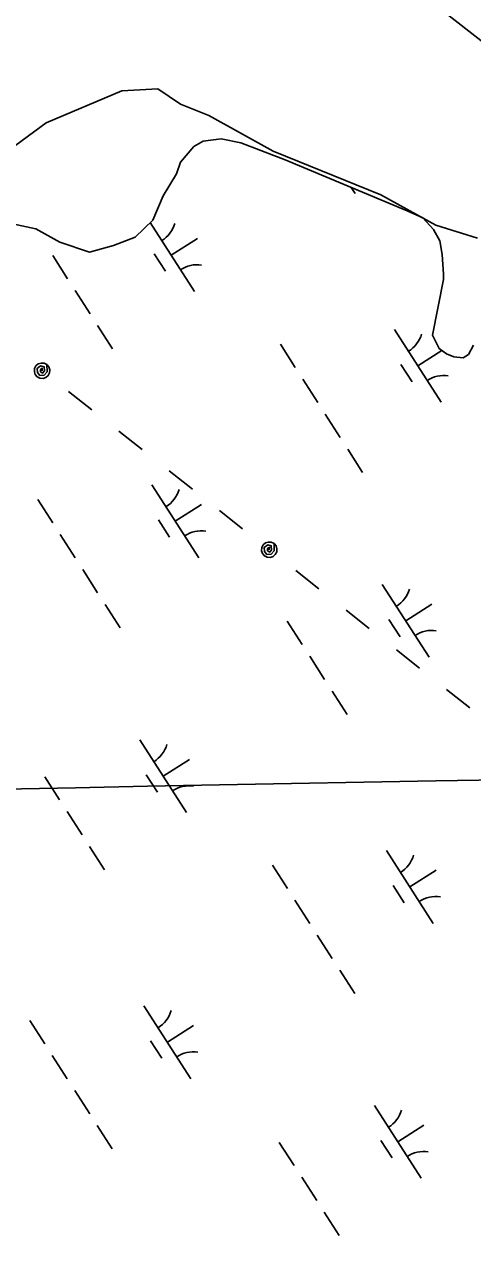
# Model space of a CAD drawing. Extents: x 3962991 to 3983549, y 181631 to 204078.
# Drawn here: x 3972095 to 3972353, y 194158 to 194866 of the extents above; entities that cross this region are included whole.
import ezdxf

# ---------------------------------------------------------------- set-up
doc = ezdxf.new("R2010")
doc.units = 0
for name, color, linetype in [('V-GRID-MAJR', 7, 'Continuous'), ('V-RIVR-EDGE', 7, 'Continuous'), ('V-TOPO-DPTH', 7, 'Continuous'), ('V-UTIL-LINE', 7, 'Continuous'), ('V-WETL-SWMP', 7, 'Continuous')]:
    doc.layers.add(name, color=color, linetype=linetype)

msp = doc.modelspace()

# ---------------------------------------------------------------- linework, layer by layer
at = {"layer": 'V-GRID-MAJR'}
msp.add_spline([(3968045.99, 194348.31), (3973372.59, 194448.65), (3978699.17, 194549.76), (3978985.35, 194555.22)], degree=3, dxfattribs=at)
at = {"layer": 'V-RIVR-EDGE'}
msp.add_lwpolyline([(3972014.15, 194733.51), (3972053.05, 194769.41), (3972107.24, 194809.16), (3972150.93, 194827.73), (3972171.68, 194828.82), (3972184.78, 194820.08), (3972201.17, 194813.53), (3972238.3, 194792.78), (3972300.55, 194767.66), (3972332.22, 194750.18), (3972356.25, 194742.54)], dxfattribs=at)
at = {"layer": 'V-TOPO-DPTH'}
msp.add_lwpolyline([(3970915.42, 195982.24), (3974192.01, 193426.38), (3974197.36, 193423.2), (3974202.67, 193419.94), (3974207.91, 193416.57), (3974213.1, 193413.12), (3974218.23, 193409.59), (3974223.33, 193406.01), (3974228.38, 193402.37), (3974233.41, 193398.68), (3974258.51, 193380.02), (3974261.8, 193377.53), (3974265.08, 193375), (3974268.31, 193372.43), (3974271.51, 193369.82), (3974442.17, 193228.56)], dxfattribs=at)
at = {"layer": 'V-UTIL-LINE'}
for points in [[(3972104.92, 194665.96), (3972105.01, 194667.39), (3972104.02, 194666.79), (3972103.96, 194665.42), (3972105.21, 194664.64), (3972106.32, 194665.92), (3972106.1, 194668.26), (3972104.03, 194668.76), (3972102.07, 194667.32), (3972102.23, 194665.04), (3972103.64, 194663.31), (3972106.05, 194663.36), (3972107.88, 194665.42), (3972107.7, 194669.49), (3972106.14, 194670.29), (3972104.39, 194670.43), (3972102.72, 194669.89), (3972101.38, 194668.75), (3972100.59, 194667.18), (3972100.45, 194665.43), (3972100.99, 194663.76), (3972102.13, 194662.43), (3972103.7, 194661.63), (3972105.45, 194661.49), (3972107.12, 194662.03), (3972108.45, 194663.17), (3972109.25, 194664.74), (3972109.39, 194666.49), (3972108.85, 194668.16), (3972107.7, 194669.49)], [(3972120.22, 194653.89), (3972133.57, 194643.36)], [(3972149.27, 194630.98), (3972162.62, 194620.45)], [(3972178.32, 194608.06), (3972191.67, 194597.54)], [(3972207.38, 194585.15), (3972220.72, 194574.62)], [(3972236.04, 194562.54), (3972236.13, 194563.98), (3972235.14, 194563.37), (3972235.09, 194562), (3972236.33, 194561.22), (3972237.45, 194562.51), (3972237.23, 194564.84), (3972235.16, 194565.34), (3972233.19, 194563.9), (3972233.35, 194561.62), (3972234.76, 194559.89), (3972237.17, 194559.94), (3972239, 194562), (3972238.83, 194566.07), (3972237.27, 194566.87), (3972235.52, 194567.01), (3972233.85, 194566.47), (3972232.51, 194565.33), (3972231.71, 194563.76), (3972231.57, 194562.01), (3972232.12, 194560.34), (3972233.26, 194559.01), (3972234.82, 194558.21), (3972236.57, 194558.07), (3972238.24, 194558.61), (3972239.58, 194559.75), (3972240.37, 194561.32), (3972240.51, 194563.07), (3972239.97, 194564.74), (3972238.83, 194566.07)], [(3972251.35, 194550.47), (3972264.69, 194539.94)], [(3972280.4, 194527.56), (3972293.75, 194517.03)], [(3972309.45, 194504.65), (3972322.8, 194494.12)], [(3972338.5, 194481.73), (3972351.85, 194471.2)]]:
    msp.add_lwpolyline(points, dxfattribs=at)
at = {"layer": 'V-WETL-SWMP'}
for p, q in [((3972283.37, 194771.84), (3972285.59, 194768.38)), ((3972167.35, 194751.55), (3972192.91, 194711.69)), ((3972179.41, 194732.73), (3972194.57, 194742.45)), ((3972111.02, 194732.48), (3972119.65, 194719.01)), ((3972169.68, 194733.62), (3972176.16, 194723.52)), ((3972123.97, 194712.28), (3972132.6, 194698.81)), ((3972136.92, 194692.07), (3972145.56, 194678.6)), ((3972308.37, 194689.83), (3972335.36, 194647.73)), ((3972242.49, 194681.35), (3972251.12, 194667.88)), ((3972321.86, 194668.78), (3972335.74, 194677.68)), ((3972312.13, 194669.67), (3972318.61, 194659.57)), ((3972255.44, 194661.15), (3972264.08, 194647.68)), ((3972268.4, 194640.94), (3972277.03, 194627.47)), ((3972281.35, 194620.74), (3972289.98, 194607.27)), ((3972168.34, 194600.05), (3972195.32, 194557.96)), ((3972102.46, 194591.58), (3972111.09, 194578.11)), ((3972181.83, 194579.01), (3972196.98, 194588.72)), ((3972172.1, 194579.89), (3972178.57, 194569.79)), ((3972115.41, 194571.37), (3972124.05, 194557.9)), ((3972128.36, 194551.17), (3972137, 194537.7)), ((3972301.36, 194542.51), (3972328.35, 194500.42)), ((3972141.32, 194530.97), (3972149.95, 194517.5)), ((3972314.86, 194521.47), (3972330.01, 194531.18)), ((3972305.12, 194522.35), (3972311.6, 194512.25)), ((3972246.46, 194521.21), (3972255.09, 194507.75)), ((3972259.41, 194501.01), (3972268.05, 194487.54)), ((3972272.36, 194480.81), (3972281, 194467.34)), ((3972161.33, 194452.74), (3972188.32, 194410.65)), ((3972174.82, 194431.69), (3972189.98, 194441.41)), ((3972106.43, 194431.44), (3972115.06, 194417.97)), ((3972165.09, 194432.58), (3972171.57, 194422.48)), ((3972119.38, 194411.24), (3972128.01, 194397.77)), ((3972132.33, 194391.03), (3972140.97, 194377.56)), ((3972303.78, 194388.79), (3972330.77, 194346.69)), ((3972237.9, 194380.31), (3972246.53, 194366.84)), ((3972317.27, 194367.74), (3972332.43, 194377.46)), ((3972307.54, 194368.63), (3972314.02, 194358.53)), ((3972250.85, 194360.11), (3972259.49, 194346.64)), ((3972263.81, 194339.9), (3972272.44, 194326.43)), ((3972276.76, 194319.7), (3972285.39, 194306.23)), ((3972163.75, 194299.01), (3972190.73, 194256.92)), ((3972097.87, 194290.54), (3972106.5, 194277.07)), ((3972177.24, 194277.97), (3972192.39, 194287.68)), ((3972167.51, 194278.85), (3972173.98, 194268.75)), ((3972110.82, 194270.33), (3972119.46, 194256.87)), ((3972123.77, 194250.13), (3972132.41, 194236.66)), ((3972296.77, 194241.47), (3972323.76, 194199.38)), ((3972136.73, 194229.93), (3972145.36, 194216.46)), ((3972310.26, 194220.43), (3972325.42, 194230.14)), ((3972241.87, 194220.17), (3972250.5, 194206.71)), ((3972300.53, 194221.31), (3972307.01, 194211.21)), ((3972254.82, 194199.97), (3972263.46, 194186.5)), ((3972267.77, 194179.77), (3972276.41, 194166.3))]:
    msp.add_line(p, q, dxfattribs=at)
msp.add_lwpolyline([(3972087.91, 194750.87), (3972101.24, 194748), (3972115.23, 194740.31), (3972132.22, 194734.46), (3972146.08, 194738.25), (3972158.71, 194743.23), (3972168.87, 194753.02), (3972174.75, 194766.99), (3972182.46, 194779.77), (3972184.8, 194786.45), (3972192.55, 194795.61), (3972197.96, 194798.69), (3972208.22, 194800.02), (3972219.73, 194797.73), (3972245.23, 194787.76), (3972315.68, 194758.36), (3972324.8, 194754.23), (3972330.92, 194747.66), (3972334.62, 194741.05), (3972335.92, 194733.21), (3972336.66, 194721.73), (3972336.69, 194718.71), (3972330.42, 194686.61), (3972334.14, 194678.79), (3972338.4, 194675.82), (3972342.65, 194674.05), (3972348.1, 194673.51), (3972351.1, 194675.36), (3972354.06, 194680.84)], dxfattribs=at)
for centre, start, end in [((3972164.71, 194756.11), 301.89187, 343.43553), ((3972194.52, 194709.61), 81.89186, 123.43552), ((3972307.16, 194692.16), 301.89187, 343.43553), ((3972336.97, 194645.66), 81.89186, 123.43552), ((3972167.12, 194602.39), 301.89187, 343.43553), ((3972196.94, 194555.88), 81.89186, 123.43552), ((3972300.15, 194544.85), 301.89187, 343.43553), ((3972329.96, 194498.34), 81.89186, 123.43552), ((3972160.12, 194455.07), 301.89187, 343.43553), ((3972189.93, 194408.57), 81.89186, 123.43552), ((3972302.56, 194391.12), 301.89187, 343.43553), ((3972332.38, 194344.62), 81.89186, 123.43552), ((3972162.53, 194301.35), 301.89187, 343.43553), ((3972192.35, 194254.84), 81.89186, 123.43552), ((3972295.56, 194243.81), 301.89187, 343.43553), ((3972325.37, 194197.3), 81.89186, 123.43552)]:
    msp.add_arc(centre, 17.62, start, end, dxfattribs=at)

doc.saveas('drawing.dxf')
